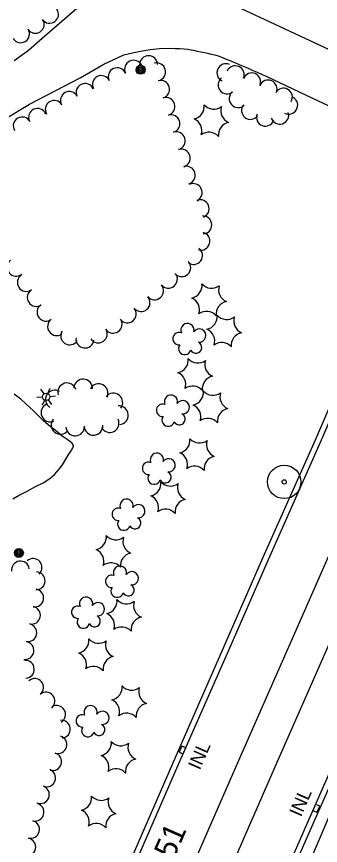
# Model space of a CAD drawing. Extents: x 189384 to 193282, y 256970 to 260388.
# Drawn here: x 190295.2 to 190431.5, y 257623.7 to 257994.7 of the extents above; entities that cross this region are included whole.
import ezdxf

# ---------------------------------------------------------------- set-up
doc = ezdxf.new("R2010")
doc.units = 0
for name, color, linetype in [('E_DWY', 7, 'Continuous'), ('E_LAND_Vegetation', 7, 'Continuous'), ('E_MAP_PassPoints', 7, 'Continuous'), ('E_MISCPROP', 7, 'Continuous'), ('E_MISCPROP_Railing', 7, 'Continuous'), ('E_PATH_Sidewalk', 7, 'Continuous'), ('E_RDWY', 7, 'Continuous'), ('E_RDWY_Name', 7, 'Continuous')]:
    doc.layers.add(name, color=color, linetype=linetype)

# ---------------------------------------------------------------- blocks, each defined once
blk = doc.blocks.new('PP_8')
at = {"layer": 'E_MAP_PassPoints'}
for radius in [7.5, 0.96]:
    blk.add_circle((0, 0), radius, dxfattribs=at)
blk = doc.blocks.new('INLT')
at = {"layer": 'E_MISCPROP_Railing'}
blk.add_lwpolyline([(3, -2), (3, 0), (0, 0), (0, -2), (3, -2)], dxfattribs=at)
blk = doc.blocks.new('INL')
at = {"layer": 'E_MISCPROP_Railing'}
blk.add_text('INL', height=6, rotation=0, dxfattribs=at).set_placement((-5.79, -2.75))
blk = doc.blocks.new('INLT_5')
at = {"layer": 'E_MISCPROP_Railing'}
blk.add_lwpolyline([(3, -2), (3, 0), (0, 0), (0, -2), (3, -2)], dxfattribs=at)
blk = doc.blocks.new('INL_6')
at = {"layer": 'E_MISCPROP_Railing'}
blk.add_text('INL', height=6, rotation=359.9999, dxfattribs=at).set_placement((-5.79, -2.75))
blk = doc.blocks.new('POLE')
at = {"layer": 'E_MISCPROP'}
for radius in [2.02, 1.51, 1.01, 0.504]:
    blk.add_circle((0.03, -0.09), radius, dxfattribs=at)
blk = doc.blocks.new('LTP')
at = {"layer": 'E_MISCPROP'}
for p, q in [((-0.78, 1.46), (-1.98, 3.76)), ((-1.61, 0.09), (-4.22, 0.17)), ((0.86, 1.37), (2.22, 3.6)), ((1.66, 0), (4.18, -0.06)), ((-0.86, -1.4), (-2.22, -3.59)), ((0.78, -1.44), (2.02, -3.62))]:
    blk.add_line(p, q, dxfattribs=at)
blk.add_circle((0.02, 0.01), 1.64, dxfattribs=at)
blk = doc.blocks.new('POLE_1')
at = {"layer": 'E_MISCPROP'}
for radius in [2.02, 1.51, 1.01, 0.504]:
    blk.add_circle((0.03, -0.09), radius, dxfattribs=at)
blk = doc.blocks.new('PINEL')
at = {"layer": 'E_LAND_Vegetation'}
for centre, start, end in [((-8.23, 7.26), 275.2112, 0.9761), ((2.17, 10.66), 215.2112, 300.9761), ((10.31, 3.35), 155.2112, 240.9761), ((-10.49, -3.45), 335.2112, 60.9761), ((8.05, -7.36), 95.2112, 180.9761), ((-2.35, -10.75), 35.2112, 120.9761)]:
    blk.add_arc(centre, 5.72, start, end, dxfattribs=at)
blk = doc.blocks.new('TREE_2')
at = {"layer": 'E_LAND_Vegetation'}
for centre, radius, start, end in [((-1.47, 4.28), 2.78, 1.3945, 209.1675), ((3.57, 2.42), 2.97, 278.4236, 139.6575), ((-4.47, 0.2), 2.78, 78.0715, 279.0826), ((-2.01, -4.2), 2.61, 140.7797, 358.7123), ((3.46, -3.43), 2.97, 196.0745, 79.0477)]:
    blk.add_arc(centre, radius, start, end, dxfattribs=at)

msp = doc.modelspace()

# ---------------------------------------------------------------- linework, layer by layer
at = {"layer": 'E_DWY'}
for points in [[(190326.61, 258002.03), (190306.66, 257984.83), (190300.62, 257979.53), (190294.1, 257974.92)], [(190290.19, 257948.88), (190301.05, 257955.54), (190323.77, 257967.28), (190334.42, 257973.36), (190343.34, 257977.56), (190347.77, 257978.6), (190350.84, 257979.24), (190355.09, 257979.9), (190359.33, 257980.37), (190364.29, 257980.5), (190366.18, 257980.48), (190368.28, 257980.36), (190370.38, 257980.24), (190372.03, 257980.06), (190373.56, 257979.81), (190374.65, 257979.63), (190376.15, 257979.29), (190379.49, 257978.58), (190380.83, 257978.31), (190382.53, 257977.92), (190384.19, 257977.53), (190386.07, 257977.01), (190389.23, 257975.71), (190391.36, 257974.88), (190393.46, 257974.02), (190396.11, 257972.85), (190398.72, 257971.74), (190400.91, 257970.7), (190403.09, 257969.76), (190405.41, 257968.73), (190407.47, 257967.84), (190427.9, 257958.15)], [(190427.9, 257958.16), (190452.19, 257946.89), (190468.17, 257939.18), (190477.91, 257934.41), (190479.24, 257933.63), (190484.04, 257930.29)], [(190293.51, 257778.75), (190296.37, 257780.41), (190299.93, 257782.25), (190303.8, 257784.29), (190307.17, 257785.93), (190310.21, 257787.95), (190312.23, 257789.76), (190314.31, 257792.13), (190315.79, 257794.08), (190317.4, 257796.63), (190318.73, 257798.84), (190319.83, 257800.61), (190320.74, 257802.23), (190320.81, 257802.72), (190319.96, 257803.81), (190317.89, 257805.37), (190315.65, 257806.89), (190312.75, 257809.36), (190310.31, 257811.22), (190307.36, 257813.74), (190305.1, 257815.95), (190302.94, 257818.07), (190301.06, 257819.79), (190299.45, 257821.37), (190297.15, 257823.42), (190294.18, 257825.62)]]:
    msp.add_lwpolyline(points, dxfattribs=at)
at = {"layer": 'E_LAND_Vegetation'}
for centre, radius, start, end in [((190310.08, 257995.7), 3.96, 216.1652, 36.1499), ((190303.66, 257991.19), 3.96, 213.9279, 33.9126), ((190297.08, 257986.95), 3.96, 211.5293, 31.514), ((190347.72, 257971.11), 4.02, 25.2749, 205.2596), ((190354.44, 257973.18), 4.02, 0.2705, 180.2552), ((190358.07, 257969.94), 4.02, 285.7733, 105.758), ((190340.38, 257967.76), 4.02, 24.2022, 204.1869), ((190389.1, 257969.58), 4.01, 65.3333, 245.318), ((190393.3, 257968.65), 4.01, 336.6767, 156.6614), ((190333.26, 257964.25), 4.02, 26.8251, 206.8098), ((190389.58, 257964.1), 4.01, 128.9741, 308.9588), ((190400.67, 257965.47), 4.01, 336.6767, 156.6614), ((190325.97, 257960.73), 4.02, 25.082, 205.0667), ((190359.86, 257962.13), 4.02, 286.6878, 106.6725), ((190408.04, 257962.29), 4.01, 336.6767, 156.6614), ((190318.94, 257957.16), 4.02, 28.7928, 208.7775), ((190394.59, 257957.98), 4.01, 132.0988, 312.0834), ((190414.91, 257958.65), 4.01, 329.7757, 149.7604), ((190312.13, 257953.1), 4.02, 31.7224, 211.7071), ((190362.16, 257954.44), 4.02, 286.6878, 106.6725), ((190417.29, 257955.04), 4.01, 240.924, 60.9087), ((190304.64, 257949.53), 4.02, 24.2081, 204.1927), ((190400.16, 257952.7), 4.01, 141.2282, 321.2128), ((190413.25, 257950.56), 4.01, 198.6171, 18.6017), ((190297.8, 257945.74), 4.02, 29.7992, 209.7839), ((190364.47, 257946.75), 4.02, 286.6878, 106.6725), ((190406.81, 257949.67), 4.01, 159.5164, 339.5011), ((190366.78, 257939.05), 4.02, 286.6878, 106.6725), ((190369.08, 257931.36), 4.02, 286.6878, 106.6725), ((190371.39, 257923.67), 4.02, 286.6878, 106.6725), ((190374.45, 257915.91), 4.02, 295.2766, 115.2613), ((190377.56, 257908.68), 4.02, 291.0087, 110.9933), ((190378.75, 257901.46), 4.02, 271.8651, 91.8498), ((190377.89, 257894.16), 4.02, 254.8001, 74.7848), ((190374.61, 257887.76), 4.02, 233.6731, 53.6578), ((190295.04, 257882.52), 4.02, 128.9046, 308.8893), ((190369.29, 257882.3), 4.02, 223.3179, 43.3025), ((190299.65, 257875.67), 4.02, 122.6941, 302.6788), ((190363.33, 257877.18), 4.02, 218.6353, 38.6199), ((190357.15, 257871.96), 4.02, 220.2461, 40.2308), ((190304.07, 257868.98), 4.02, 123.1038, 303.0884), ((190351.06, 257866.69), 4.02, 220.833, 40.8177), ((190308.45, 257862.39), 4.02, 126.2785, 306.2631), ((190344.91, 257861.62), 4.02, 219.3539, 39.3386), ((190313.2, 257855.92), 4.02, 126.2785, 306.2631), ((190338.53, 257857.01), 4.02, 214.8668, 34.8515), ((190319.04, 257851.79), 4.02, 148.053, 328.0377), ((190331.88, 257852.64), 4.02, 212.9588, 32.9435), ((190325.89, 257850.35), 4.02, 172.9262, 352.9109), ((190317.87, 257826.54), 4.15, 16.3792, 196.3639), ((190325.13, 257828.27), 4.15, 356.3519, 176.3366), ((190332.09, 257826.18), 4.15, 333.4377, 153.4224), ((190312.36, 257823.3), 4.15, 58.1501, 238.1348), ((190338.68, 257821.98), 4.15, 321.5643, 141.549), ((190310.37, 257817.4), 4.15, 113.2262, 293.2109), ((190341.17, 257816.27), 4.15, 274.3516, 94.3363), ((190314.91, 257811.9), 4.15, 141.1507, 321.1353), ((190337.03, 257812.67), 4.15, 206.5368, 26.5214), ((190321.51, 257811.16), 4.15, 182.7426, 2.7273), ((190329.74, 257811.45), 4.15, 184.051, 4.0357), ((190302.65, 257748.08), 3.99, 311.774, 131.7587), ((190296.98, 257746.96), 3.99, 8.4601, 188.4448), ((190304.05, 257742.1), 3.99, 268.4294, 88.4141), ((190303.39, 257734.46), 3.99, 260.629, 80.6137), ((190301.94, 257726.71), 3.99, 258.0375, 78.0221), ((190300.32, 257718.89), 3.99, 258.4216, 78.4063), ((190299.03, 257710.9), 3.99, 261.788, 81.7726), ((190299.2, 257702.53), 3.99, 273.5593, 93.544), ((190303.34, 257694.34), 3.99, 310.0529, 130.0375), ((190308.46, 257688.25), 3.99, 309.5883, 129.5729), ((190313.21, 257682.29), 3.99, 300.1422, 120.1268), ((190315.34, 257675.68), 3.99, 276.442, 96.4266), ((190313.78, 257668.82), 3.99, 253.1665, 73.1512), ((190311.47, 257661.19), 3.99, 253.1665, 73.1512), ((190308.74, 257653.85), 3.99, 249.2945, 69.2792), ((190305.92, 257646.4), 3.99, 249.2945, 69.2792), ((190303.52, 257638.55), 3.99, 255.7878, 75.7725), ((190301.56, 257630.82), 3.99, 255.7878, 75.7725), ((190299.87, 257622.93), 3.99, 258.5278, 78.5124)]:
    msp.add_arc(centre, radius, start, end, dxfattribs=at)
at = {"layer": 'E_MISCPROP_Railing'}
msp.add_lwpolyline([(190367.73, 258011.21), (190393.44, 257999.47), (190433.18, 257980.95), (190470.64, 257963.5)], dxfattribs=at)
at = {"layer": 'E_PATH_Sidewalk'}
msp.add_lwpolyline([(190298.77, 257325.23), (190309.52, 257350.29), (190325.17, 257386.26), (190343.36, 257427.37), (190362.39, 257470.22), (190394.6, 257542.28), (190411.69, 257580.96), (190438.45, 257643.57), (190449.34, 257668.76), (190455.73, 257682.97)], dxfattribs=at)
at = {"layer": 'E_RDWY'}
for points in [[(190639.31, 258218.07), (190609.41, 258149.39), (190580.27, 258083.06), (190547.78, 258009.13), (190519.09, 257944.03), (190494.25, 257887.28), (190465.55, 257822.08), (190442.19, 257769.07), (190419.9, 257718.5), (190394.49, 257660.93), (190374.24, 257614.8), (190349, 257556.99), (190323.12, 257498.57), (190298.43, 257442.39), (190276.94, 257393.85), (190259.86, 257355.22)], [(190647.06, 258194.52), (190624.13, 258142.92), (190594.92, 258076.29), (190570.69, 258021.28), (190551.11, 257977.35), (190533.78, 257937.86), (190511.8, 257887.72), (190488.43, 257834.81), (190463.86, 257779), (190437.37, 257718.32), (190410.84, 257658.32), (190384.1, 257597.28), (190367.03, 257558.94), (190342.84, 257503.57), (190317.05, 257445.11), (190294.43, 257394.4)], [(190262.71, 257427.06), (190278.34, 257462.48), (190295.73, 257502.11), (190313.33, 257541.67), (190327.03, 257572.83), (190344.23, 257611.97), (190366.83, 257663.7), (190387.47, 257710.75), (190405.88, 257752.63), (190429.21, 257805.24), (190442.34, 257835.43), (190460.44, 257876.1), (190475.22, 257909.64), (190484.04, 257930.29)], [(190250.08, 257392.44), (190265, 257426.05), (190280.63, 257461.47), (190298.01, 257501.1), (190315.61, 257540.66), (190329.32, 257571.82), (190346.52, 257610.97), (190369.12, 257662.7), (190389.76, 257709.75), (190408.17, 257751.62), (190431.5, 257804.24), (190444.63, 257834.42), (190462.73, 257875.09), (190477.51, 257908.64), (190486.34, 257929.3)], [(190298.55, 257344.93), (190324.04, 257403.04), (190340.35, 257440.33), (190356.36, 257476.6), (190385.44, 257542.83), (190404.46, 257585.57), (190428.47, 257640.15), (190447.87, 257683.88)], [(190300.84, 257343.92), (190326.33, 257402.04), (190342.64, 257439.32), (190358.64, 257475.59), (190387.73, 257541.82), (190406.75, 257584.56), (190430.76, 257639.14), (190450.16, 257682.87)]]:
    msp.add_lwpolyline(points, dxfattribs=at)

# ---------------------------------------------------------------- block references
at = {"layer": 'E_LAND_Vegetation'}
for name, p, rotation in [('PINEL', (190382.58, 257948.19), 66.02695162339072), ('PINEL', (190381.56, 257868.01), 66.02695163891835), ('PINEL', (190388.35, 257854.05), 66.02695151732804), ('TREE_2', (190372.64, 257850.12), 66.0269517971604), ('PINEL', (190375.37, 257834.58), 66.02695174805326), ('PINEL', (190382.14, 257820.1), 66.02695162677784), ('TREE_2', (190365.22, 257818.06), 66.0269519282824), ('PINEL', (190376.14, 257798.73), 66.02695173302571), ('TREE_2', (190358.91, 257792.07), 66.02695203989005), ('PINEL', (190363.14, 257779.47), 66.02695196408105), ('TREE_2', (190345.32, 257771.51), 66.02695228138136), ('PINEL', (190338.65, 257755.39), 66.0269523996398), ('TREE_2', (190342.36, 257741.49), 66.02695233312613), ('TREE_2', (190327.18, 257727.65), 66.02695260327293), ('PINEL', (190343.44, 257726.72), 66.02695231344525), ('PINEL', (190330.84, 257709.08), 66.02695253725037), ('PINEL', (190345.71, 257688.11), 66.0269522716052), ('TREE_2', (190329.2, 257679.02), 66.02695256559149), ('PINEL', (190340.9, 257663.22), 66.0269523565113), ('PINEL', (190332.06, 257638.76), 66.02695251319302)]:
    msp.add_blockref(name, p, dxfattribs=dict(at, rotation=rotation))
at = {"layer": 'E_MAP_PassPoints', "rotation": -9.9872965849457e-05}
msp.add_blockref('PP_8', (190415.24, 257786.39), dxfattribs=at)
at = {"layer": 'E_MISCPROP'}
for name, p, rotation in [('POLE', (190350.73, 257970.88), 66.26477502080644), ('LTP', (190308.54, 257824.48), 66.2647757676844), ('POLE_1', (190296.17, 257754.61), 66.26477598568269)]:
    msp.add_blockref(name, p, dxfattribs=dict(at, rotation=rotation))
at = {"layer": 'E_MISCPROP_Railing'}
for name, p, rotation in [('INL_6', (190377.18, 257663.47), 66.32951957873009), ('INLT_5', (190371.15, 257667.34), -113.67048031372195)]:
    msp.add_blockref(name, p, dxfattribs=dict(at, rotation=rotation))
for name, p, xscale, yscale, rotation in [('INL', (190422.56, 257642.49), 1.0000019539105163, 1.0000019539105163, 66.19834866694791), ('INLT', (190428.11, 257639.32), 1.0000019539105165, 1.0000019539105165, 66.19834856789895)]:
    msp.add_blockref(name, p, dxfattribs=dict(at, xscale=xscale, yscale=yscale, rotation=rotation))

# ---------------------------------------------------------------- texts
at = {"layer": 'E_RDWY_Name'}
msp.add_text('USH 51', height=10, rotation=66.2195, dxfattribs=at).set_placement((190352.74, 257587.78))

doc.saveas('drawing.dxf')
